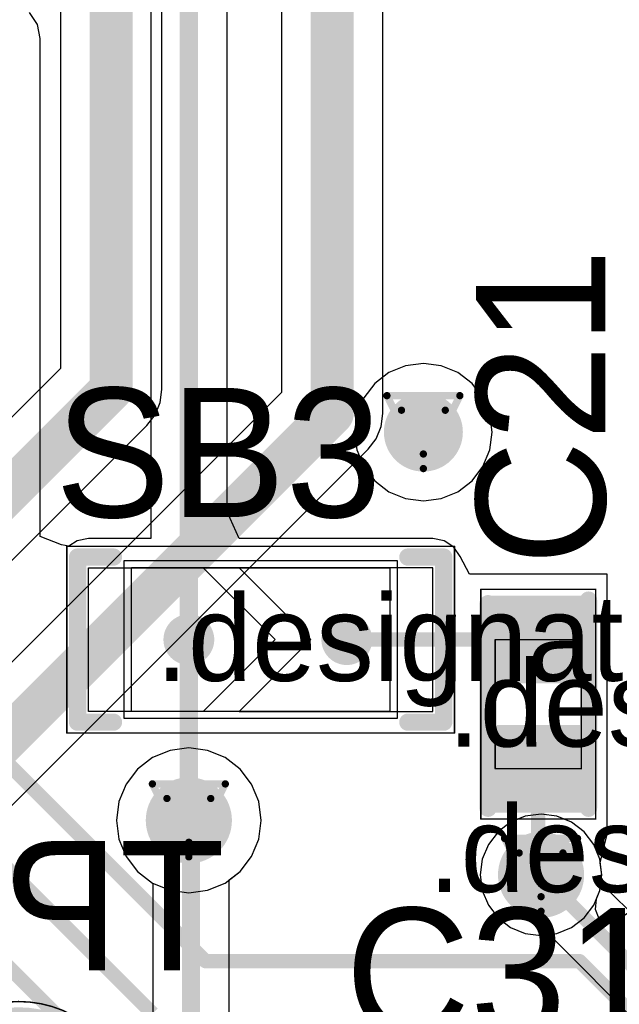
# Model space of a CAD drawing. Header units: millimetres. Extents: x 138 to 555, y 26 to 334.
# Tile 420 of 656: x 237.15 to 241.33, y 280.93 to 287.79. Entities that reach past the tile are written whole.
import ezdxf

# ---------------------------------------------------------------- set-up
doc = ezdxf.new("R2010")
doc.units = ezdxf.units.MM
for name, color, linetype in [('BottomLayer', 5, 'Continuous'), ('BottomOverlay', 54, 'Continuous'), ('BottomPaste', 16, 'Continuous'), ('BottomSolder', 6, 'Continuous'), ('DrillDrawing', 1, 'Continuous'), ('Mechanical20', 56, 'Continuous'), ('Mechanical21', 56, 'Continuous'), ('Mechanical27', 56, 'Continuous'), ('Mechanical30', 56, 'Continuous'), ('MidLayer1', 16, 'Continuous'), ('MidLayer2', 76, 'Continuous'), ('MidLayer3', 90, 'Continuous'), ('MidLayer4', 156, 'Continuous'), ('MultiLayer', 9, 'Continuous'), ('TopLayer', 1, 'Continuous'), ('TopOverlay', 2, 'Continuous'), ('TopPaste', 8, 'Continuous'), ('TopSolder', 216, 'Continuous'), ('ViaHoleLayer', 16, 'Continuous')]:
    doc.layers.add(name, color=color, linetype=linetype)

# ---------------------------------------------------------------- blocks, each defined once
blk = doc.blocks.new('TP_SMD_1MM_B_547')
at = {"layer": 'BottomLayer', "const_width": 0.499999}
blk.add_lwpolyline([(-0.2499995, 0, 1), (0.2499995, 0, 1)], format="xyb", close=True, dxfattribs=at)
at = {"layer": 'BottomOverlay'}
for points, const_width in [([(0.7000011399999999, 0, 1), (-0.7000011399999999, 0, 1)], 0.11999976), ([(-0.73000108, 0, 1), (-0.6700012, 0, 1)], 0.05999988), ([(0.6700012, 0, 1), (0.73000108, 0, 1)], 0.05999988)]:
    blk.add_lwpolyline(points, format="xyb", close=True, dxfattribs=dict(at, const_width=const_width))
at = {"layer": 'BottomPaste', "const_width": 0.499999}
blk.add_lwpolyline([(-0.2499995, 0, 1), (0.2499995, 0, 1)], format="xyb", close=True, dxfattribs=at)
at = {"layer": 'BottomSolder', "const_width": 0.5499989}
blk.add_lwpolyline([(-0.27500072, 0, 1), (0.27500072, 0, 1)], format="xyb", close=True, dxfattribs=at)
at = {"layer": 'Mechanical21'}
for points, const_width in [([(0.80000094, 0, 1), (-0.80000094, 0, 1)], 0.00999998), ([(-0.8025002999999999, 0, 1), (-0.7975015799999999, 0, 1)], 0.00499872), ([(0.7975015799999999, 0, 1), (0.8025002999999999, 0, 1)], 0.00499872)]:
    blk.add_lwpolyline(points, format="xyb", close=True, dxfattribs=dict(at, const_width=const_width))
at = {"layer": 'Mechanical30'}
for points, const_width in [([(0.499999, 0, 1), (-0.499999, 0, 1)], 0.00999998), ([(-0.5024983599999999, 0, 1), (-0.49749964, 0, 1)], 0.00499872), ([(0.49749964, 0, 1), (0.5024983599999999, 0, 1)], 0.00499872)]:
    blk.add_lwpolyline(points, format="xyb", close=True, dxfattribs=dict(at, const_width=const_width))
blk = doc.blocks.new('SOLDER_BRIDGE_R0603_0R_638')
at = {"layer": 'Mechanical20', "const_width": 0.00999998}
for points in [[(-1.34999984, 0.6500012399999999), (-0.1999996, 0.6500012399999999)], [(-1.34999984, -0.6500012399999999), (-1.34999984, 0.6500012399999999)], [(-0.1999996, 0.6500012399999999), (1.34999984, 0.6500012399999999)], [(1.34999984, -0.6500012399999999), (1.34999984, 0.6500012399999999)], [(-1.34999984, -0.6500012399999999), (1.34999984, -0.6500012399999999)]]:
    blk.add_lwpolyline(points, dxfattribs=at)
at = {"layer": 'Mechanical20', "const_width": 0.00499872}
for points in [[(-1.3524992, 0.6500012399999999, 1), (-1.34750048, 0.6500012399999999, 1)], [(-1.3524992, 0.6500012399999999, 1), (-1.34750048, 0.6500012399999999, 1)], [(-0.20249896, 0.6500012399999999, 1), (-0.19750024, 0.6500012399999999, 1)], [(-0.20249896, 0.6500012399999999, 1), (-0.19750024, 0.6500012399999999, 1)], [(1.34750048, 0.6500012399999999, 1), (1.3524992, 0.6500012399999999, 1)], [(1.34750048, 0.6500012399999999, 1), (1.3524992, 0.6500012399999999, 1)], [(-1.3524992, -0.6500012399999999, 1), (-1.34750048, -0.6500012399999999, 1)], [(-1.3524992, -0.6500012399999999, 1), (-1.34750048, -0.6500012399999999, 1)], [(1.34750048, -0.6500012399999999, 1), (1.3524992, -0.6500012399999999, 1)], [(1.34750048, -0.6500012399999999, 1), (1.3524992, -0.6500012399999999, 1)]]:
    blk.add_lwpolyline(points, format="xyb", close=True, dxfattribs=at)
at = {"layer": 'Mechanical27', "const_width": 0.00999998}
for points in [[(-0.90000074, -0.499999), (-0.90000074, 0.499999)], [(-0.90000074, 0.499999), (0.90000074, 0.499999)], [(0.90000074, -0.499999), (0.90000074, 0.499999)], [(-0.90000074, -0.499999), (0.90000074, -0.499999)]]:
    blk.add_lwpolyline(points, dxfattribs=at)
at = {"layer": 'Mechanical27', "const_width": 0.00499872}
for points in [[(-0.9025000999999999, 0.499999, 1), (-0.8975013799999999, 0.499999, 1)], [(-0.9025000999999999, 0.499999, 1), (-0.8975013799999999, 0.499999, 1)], [(0.8975013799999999, 0.499999, 1), (0.9025000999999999, 0.499999, 1)], [(0.8975013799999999, 0.499999, 1), (0.9025000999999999, 0.499999, 1)], [(-0.9025000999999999, -0.499999, 1), (-0.8975013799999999, -0.499999, 1)], [(-0.9025000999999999, -0.499999, 1), (-0.8975013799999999, -0.499999, 1)], [(0.8975013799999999, -0.499999, 1), (0.9025000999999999, -0.499999, 1)], [(0.8975013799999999, -0.499999, 1), (0.9025000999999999, -0.499999, 1)]]:
    blk.add_lwpolyline(points, format="xyb", close=True, dxfattribs=at)
at = {"layer": 'TopLayer'}
for p, q in [((-1.20000014, -0.499999), (-1.20000014, 0.499999)), ((-1.20000014, 0.499999), (-0.3999992, 0.499999)), ((-0.3999992, 0.499999), (0.0999998, 0)), ((-0.1499997, 0.499999), (-0.1499997, 0.499999)), ((-0.1499997, 0.499999), (0.3499993, 0)), ((1.20000014, 0.499999), (-0.1499997, 0.499999)), ((1.20000014, -0.499999), (1.20000014, 0.499999)), ((0.0999998, 0), (-0.3999992, -0.499999)), ((0.3499993, 0), (-0.1499997, -0.499999)), ((-1.20000014, -0.499999), (-1.20000014, -0.499999)), ((-0.3999992, -0.499999), (-1.20000014, -0.499999)), ((-0.1499997, -0.499999), (1.20000014, -0.499999))]:
    blk.add_line(p, q, dxfattribs=at)
at = {"layer": 'TopLayer', "const_width": 0.127}
for points in [[(-0.563499, 0, 1), (-0.436499, 0, 1)], [(0.5364987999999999, 0, 1), (0.6634987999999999, 0, 1)]]:
    blk.add_lwpolyline(points, format="xyb", close=True, dxfattribs=at)
at = {"layer": 'TopOverlay', "const_width": 0.11999976}
for points in [[(-1.27500126, 0.57500012), (-1.02499922, 0.57500012)], [(-1.27500126, 0.17500092), (-1.27500126, 0.57500012)], [(1.02499922, 0.57500012), (1.27500126, 0.57500012)], [(1.27500126, -0.57500012), (1.27500126, 0.57500012)], [(-1.27500126, -0.57500012), (-1.27500126, 0.17500092)], [(-1.27500126, -0.57500012), (-1.02499922, -0.57500012)], [(1.02499922, -0.57500012), (1.27500126, -0.57500012)]]:
    blk.add_lwpolyline(points, dxfattribs=at)
at = {"layer": 'TopOverlay', "const_width": 0.05999988}
for points in [[(-1.3050012, 0.57500012, 1), (-1.24500132, 0.57500012, 1)], [(-1.3050012, 0.57500012, 1), (-1.24500132, 0.57500012, 1)], [(-1.05499916, 0.57500012, 1), (-0.9949992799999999, 0.57500012, 1)], [(0.9949992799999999, 0.57500012, 1), (1.05499916, 0.57500012, 1)], [(1.24500132, 0.57500012, 1), (1.3050012, 0.57500012, 1)], [(1.24500132, 0.57500012, 1), (1.3050012, 0.57500012, 1)], [(-1.3050012, 0.17500092, 1), (-1.24500132, 0.17500092, 1)], [(-1.3050012, 0.17500092, 1), (-1.24500132, 0.17500092, 1)], [(-1.3050012, -0.57500012, 1), (-1.24500132, -0.57500012, 1)], [(-1.3050012, -0.57500012, 1), (-1.24500132, -0.57500012, 1)], [(-1.05499916, -0.57500012, 1), (-0.9949992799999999, -0.57500012, 1)], [(0.9949992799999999, -0.57500012, 1), (1.05499916, -0.57500012, 1)], [(1.24500132, -0.57500012, 1), (1.3050012, -0.57500012, 1)], [(1.24500132, -0.57500012, 1), (1.3050012, -0.57500012, 1)]]:
    blk.add_lwpolyline(points, format="xyb", close=True, dxfattribs=at)
at = {"layer": 'TopPaste', "const_width": 0.127}
for points in [[(-0.563499, 0, 1), (-0.436499, 0, 1)], [(0.5364987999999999, 0, 1), (0.6634987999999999, 0, 1)]]:
    blk.add_lwpolyline(points, format="xyb", close=True, dxfattribs=at)
at = {"layer": 'TopSolder'}
for p, q in [((-0.95000064, 0.5499989), (-0.95000064, 0.5499989)), ((-0.95000064, 0.5499989), (0.95000064, 0.5499989)), ((-0.95000064, -0.5499989), (-0.95000064, 0.5499989)), ((0.95000064, 0.5499989), (0.95000064, -0.5499989)), ((0.95000064, -0.5499989), (-0.95000064, -0.5499989))]:
    blk.add_line(p, q, dxfattribs=at)
at = {"layer": 'TopSolder', "const_width": 0.1769999}
for points in [[(-0.5884976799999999, 0, 1), (-0.41150032, 0, 1)], [(0.51150012, 0, 1), (0.68849748, 0, 1)]]:
    blk.add_lwpolyline(points, format="xyb", close=True, dxfattribs=at)
blk = doc.blocks.new('C0402_913')
at = {"layer": 'Mechanical20', "const_width": 0.00999998}
for points in [[(-0.80000094, 0.3999992), (0.80000094, 0.3999992)], [(-0.80000094, 0.3999992), (-0.80000094, -0.3999992)], [(0.80000094, 0.3999992), (0.80000094, -0.3999992)], [(-0.80000094, -0.3999992), (0.80000094, -0.3999992)]]:
    blk.add_lwpolyline(points, dxfattribs=at)
at = {"layer": 'Mechanical20', "const_width": 0.00499872}
for points in [[(-0.8025002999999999, 0.3999992, 1), (-0.7975015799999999, 0.3999992, 1)], [(-0.8025002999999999, 0.3999992, 1), (-0.7975015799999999, 0.3999992, 1)], [(0.7975015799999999, 0.3999992, 1), (0.8025002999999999, 0.3999992, 1)], [(0.7975015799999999, 0.3999992, 1), (0.8025002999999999, 0.3999992, 1)], [(-0.8025002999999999, -0.3999992, 1), (-0.7975015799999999, -0.3999992, 1)], [(-0.8025002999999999, -0.3999992, 1), (-0.7975015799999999, -0.3999992, 1)], [(0.7975015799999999, -0.3999992, 1), (0.8025002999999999, -0.3999992, 1)], [(0.7975015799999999, -0.3999992, 1), (0.8025002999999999, -0.3999992, 1)]]:
    blk.add_lwpolyline(points, format="xyb", close=True, dxfattribs=at)
at = {"layer": 'Mechanical27', "const_width": 0.00999998}
for points in [[(-0.4499991, 0.2999994), (0.4499991, 0.2999994)], [(-0.4499991, 0.2999994), (-0.4499991, -0.2999994)], [(0.4499991, 0.2999994), (0.4499991, -0.2999994)], [(-0.4499991, -0.2999994), (0.4499991, -0.2999994)]]:
    blk.add_lwpolyline(points, dxfattribs=at)
at = {"layer": 'Mechanical27', "const_width": 0.00499872}
for points in [[(-0.45249846, 0.2999994, 1), (-0.44749974, 0.2999994, 1)], [(-0.45249846, 0.2999994, 1), (-0.44749974, 0.2999994, 1)], [(0.44749974, 0.2999994, 1), (0.45249846, 0.2999994, 1)], [(0.44749974, 0.2999994, 1), (0.45249846, 0.2999994, 1)], [(-0.45249846, -0.2999994, 1), (-0.44749974, -0.2999994, 1)], [(-0.45249846, -0.2999994, 1), (-0.44749974, -0.2999994, 1)], [(0.44749974, -0.2999994, 1), (0.45249846, -0.2999994, 1)], [(0.44749974, -0.2999994, 1), (0.45249846, -0.2999994, 1)]]:
    blk.add_lwpolyline(points, format="xyb", close=True, dxfattribs=at)
at = {"layer": 'TopLayer'}
for points in [[(-0.19500088, -0.27999944), (-0.19500088, 0.27999944), (-0.7049973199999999, -0.27999944), (-0.7049973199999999, 0.27999944)], [(0.7049973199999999, -0.27999944), (0.7049973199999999, 0.27999944), (0.19500088, -0.27999944), (0.19500088, 0.27999944)]]:
    blk.add_solid(points, dxfattribs=at)
at = {"layer": 'TopOverlay', "const_width": 0.11999976}
for points in [[(-0.72499982, 0.3499993), (0.7000011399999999, 0.3499993)], [(-0.72499982, -0.3499993), (0.72499982, -0.3499993)]]:
    blk.add_lwpolyline(points, dxfattribs=at)
at = {"layer": 'TopOverlay', "const_width": 0.05999988}
for points in [[(-0.7549997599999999, 0.3499993, 1), (-0.69499988, 0.3499993, 1)], [(0.6700012, 0.3499993, 1), (0.73000108, 0.3499993, 1)], [(-0.7549997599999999, -0.3499993, 1), (-0.69499988, -0.3499993, 1)], [(0.69499988, -0.3499993, 1), (0.7549997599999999, -0.3499993, 1)]]:
    blk.add_lwpolyline(points, format="xyb", close=True, dxfattribs=at)
at = {"layer": 'TopPaste'}
for points in [[(-0.19500088, -0.27999944), (-0.19500088, 0.27999944), (-0.7049973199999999, -0.27999944), (-0.7049973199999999, 0.27999944)], [(0.7049973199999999, -0.27999944), (0.7049973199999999, 0.27999944), (0.19500088, -0.27999944), (0.19500088, 0.27999944)]]:
    blk.add_solid(points, dxfattribs=at)
at = {"layer": 'TopSolder'}
for points in [[(-0.14500098, -0.32999934), (-0.14500098, 0.32999934), (-0.7549972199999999, -0.32999934), (-0.7549972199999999, 0.32999934)], [(0.7549972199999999, -0.32999934), (0.7549972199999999, 0.32999934), (0.14500098, -0.32999934), (0.14500098, 0.32999934)]]:
    blk.add_solid(points, dxfattribs=at)

msp = doc.modelspace()

# ---------------------------------------------------------------- linework, layer by layer
at = {"layer": 'BottomLayer'}
for p, q in [((238.97412708, 303.67522704), (238.97412708, 285.1942226)), ((239.6801658, 285.04801766), (239.6801658, 303.67522704)), ((238.14050162, 285.21444354), (238.14050162, 291.8939679)), ((237.4344629, 291.74776296), (237.4344629, 285.36064848)), ((237.4344629, 285.36064848), (232.9598719, 280.88606002)), ((238.97412708, 285.1942226), (234.36518786, 280.58528592)), ((238.12847472, 285.12305434), (238.14050416, 285.21442322)), ((238.14050416, 285.21442322), (238.14050162, 285.21444354)), ((238.09320682, 285.03791354), (238.12847472, 285.12305434)), ((238.03710584, 284.96479964), (238.09320682, 285.03791354)), ((239.6681389, 284.95662846), (239.68016834, 285.04799734)), ((239.68016834, 285.04799734), (239.6801658, 285.04801766)), ((233.60707914, 280.53477294), (238.03709568, 284.96479202)), ((238.03709568, 284.96479202), (238.03710584, 284.96479964)), ((239.632871, 284.87148766), (239.6681389, 284.95662846)), ((239.57677002, 284.79837376), (239.632871, 284.87148766)), ((234.99832858, 280.21993232), (239.57675986, 284.79836614)), ((239.57675986, 284.79836614), (239.57677002, 284.79837376)), ((238.32869784, 282.71774292), (238.19817232, 282.70055982)), ((238.45922336, 282.70055982), (238.32869784, 282.71774292)), ((238.07654188, 282.65017638), (237.97209454, 282.57003176)), ((238.19817232, 282.70055982), (238.07654188, 282.65017638)), ((238.5808538, 282.65017638), (238.45922336, 282.70055982)), ((238.68530114, 282.57003176), (238.5808538, 282.65017638)), ((237.97209454, 282.57003176), (237.89194992, 282.46558696)), ((238.76544576, 282.46558696), (238.68530114, 282.57003176)), ((237.89194992, 282.46558696), (237.84156648, 282.34395398)), ((238.8158292, 282.34395398), (238.76544576, 282.46558696)), ((237.84156648, 282.34395398), (237.82438338, 282.21342846)), ((238.8330123, 282.21342846), (238.8158292, 282.34395398)), ((240.67182752, 282.24329632), (240.56965856, 282.20097738)), ((240.78146916, 282.25773114), (240.67182752, 282.24329632)), ((240.8911108, 282.24329632), (240.78146916, 282.25773114)), ((240.99327976, 282.20097738), (240.8911108, 282.24329632)), ((237.82438338, 282.21342846), (237.84156648, 282.08290294)), ((238.8158292, 282.08290294), (238.8330123, 282.21342846)), ((240.56965856, 282.20097738), (240.48192188, 282.13365468)), ((241.08101644, 282.13365468), (240.99327976, 282.20097738)), ((240.48192188, 282.13365468), (240.41459918, 282.045918)), ((241.14833914, 282.045918), (241.08101644, 282.13365468)), ((237.84156648, 282.08290294), (237.89194992, 281.96126996)), ((238.76544576, 281.96126996), (238.8158292, 282.08290294)), ((240.41459918, 282.045918), (240.37228024, 281.94374904)), ((241.19065808, 281.94374904), (241.14833914, 282.045918)), ((237.89194992, 281.96126996), (237.97209454, 281.85682516)), ((238.68530114, 281.85682516), (238.76544576, 281.96126996)), ((240.37228024, 281.94374904), (240.35784542, 281.8341074)), ((241.2050929, 281.8341074), (241.19065808, 281.94374904)), ((237.97209454, 281.85682516), (238.07654188, 281.77668054)), ((238.60942372, 281.79860328), (238.68530114, 281.85682516)), ((240.35784542, 281.8341074), (240.37228024, 281.72446576)), ((241.19774722, 281.77830614), (241.2050929, 281.8341074)), ((238.07654188, 281.77668054), (238.07787792, 281.77612682)), ((238.07787792, 281.77612682), (238.07787792, 280.40150422)), ((238.60942372, 280.23106514), (238.60942372, 281.79860328)), ((243.14357772, 279.83247818), (241.19774722, 281.77830614)), ((240.37228024, 281.72446576), (240.41459918, 281.6222968)), ((240.41459918, 281.6222968), (240.48192188, 281.53456012)), ((240.48192188, 281.53456012), (240.56965856, 281.46723742)), ((240.56965856, 281.46723742), (240.67182752, 281.42491848)), ((240.67182752, 281.42491848), (240.78146916, 281.41048366)), ((240.78146916, 281.41048366), (240.83727042, 281.41782934)), ((240.83727042, 281.41782934), (242.69274804, 279.56234918))]:
    msp.add_line(p, q, dxfattribs=at)
for points, const_width in [([(239.32714644, 285.04799734), (239.32714644, 304.03458116)], 0.2999994), ([(237.78748226, 285.21442322), (237.78748226, 291.89398822)], 0.2999994), ([(233.20949548, 280.63643644), (237.78748226, 285.21442322)], 0.2999994), ([(234.61481144, 280.33566234), (239.32714644, 285.04799734)], 0.2999994), ([(238.32869784, 282.21342846), (238.34365082, 282.19847548)], 0.127), ([(238.34365082, 279.80476424), (238.34365082, 282.19847548)], 0.127), ([(240.78146916, 281.8341074), (243.037995, 279.57758156)], 0.0999998)]:
    msp.add_lwpolyline(points, dxfattribs=dict(at, const_width=const_width))
for points, const_width in [([(237.71248368, 285.21442322, 1), (237.86248084, 285.21442322, 1)], 0.1499997), ([(237.71248368, 285.21442322, 1), (237.86248084, 285.21442322, 1)], 0.1499997), ([(239.25214786, 285.04799734, 1), (239.40214502, 285.04799734, 1)], 0.1499997), ([(239.25214786, 285.04799734, 1), (239.40214502, 285.04799734, 1)], 0.1499997), ([(239.82441748, 284.91777916, 1), (240.0994182, 284.91777916, 1)], 0.27499818), ([(238.17869814, 282.21342846, 1), (238.47869754, 282.21342846, 1)], 0.2999994), ([(238.29694784, 282.21342846, 1), (238.36044784, 282.21342846, 1)], 0.0635), ([(238.31190082, 282.19847548, 1), (238.37540082, 282.19847548, 1)], 0.0635), ([(238.31190082, 282.19847548, 1), (238.37540082, 282.19847548, 1)], 0.0635), ([(240.63146946, 281.8341074, 1), (240.93146886, 281.8341074, 1)], 0.2999994), ([(240.75647048, 281.8341074, 1), (240.80646784, 281.8341074, 1)], 0.0499999)]:
    msp.add_lwpolyline(points, format="xyb", close=True, dxfattribs=dict(at, const_width=const_width))
at = {"layer": 'DrillDrawing', "const_width": 0.0508}
for points in [[(239.70791784, 285.17177916), (240.21591784, 285.17177916)], [(239.70791784, 285.17177916), (239.96191784, 284.66377916)], [(239.96191784, 284.66377916), (240.21591784, 285.17177916)], [(239.80951784, 285.07017916), (240.11431784, 285.07017916)], [(239.80951784, 285.07017916), (239.96191784, 284.76537916)], [(239.96191784, 284.76537916), (240.11431784, 285.07017916)], [(238.07469784, 282.46742846), (238.58269784, 282.46742846)], [(238.07469784, 282.46742846), (238.32869784, 281.95942846)], [(238.32869784, 281.95942846), (238.58269784, 282.46742846)], [(238.17629784, 282.36582846), (238.48109784, 282.36582846)], [(238.17629784, 282.36582846), (238.32869784, 282.06102846)], [(238.32869784, 282.06102846), (238.48109784, 282.36582846)], [(240.52746916, 282.0881074), (241.03546916, 282.0881074)], [(240.52746916, 282.0881074), (240.78146916, 281.5801074)], [(240.78146916, 281.5801074), (241.03546916, 282.0881074)], [(240.62906916, 281.9865074), (240.93386916, 281.9865074)], [(240.62906916, 281.9865074), (240.78146916, 281.6817074)], [(240.78146916, 281.6817074), (240.93386916, 281.9865074)]]:
    msp.add_lwpolyline(points, dxfattribs=at)
at = {"layer": 'DrillDrawing', "const_width": 0.0254}
for points in [[(239.69521784, 285.17177916, 1), (239.72061784, 285.17177916, 1)], [(239.69521784, 285.17177916, 1), (239.72061784, 285.17177916, 1)], [(240.20321784, 285.17177916, 1), (240.22861784, 285.17177916, 1)], [(240.20321784, 285.17177916, 1), (240.22861784, 285.17177916, 1)], [(239.79681784, 285.07017916, 1), (239.82221784, 285.07017916, 1)], [(239.79681784, 285.07017916, 1), (239.82221784, 285.07017916, 1)], [(240.10161784, 285.07017916, 1), (240.12701784, 285.07017916, 1)], [(240.10161784, 285.07017916, 1), (240.12701784, 285.07017916, 1)], [(239.94921784, 284.76537916, 1), (239.97461784, 284.76537916, 1)], [(239.94921784, 284.76537916, 1), (239.97461784, 284.76537916, 1)], [(239.94921784, 284.66377916, 1), (239.97461784, 284.66377916, 1)], [(239.94921784, 284.66377916, 1), (239.97461784, 284.66377916, 1)], [(238.06199784, 282.46742846, 1), (238.08739784, 282.46742846, 1)], [(238.06199784, 282.46742846, 1), (238.08739784, 282.46742846, 1)], [(238.56999784, 282.46742846, 1), (238.59539784, 282.46742846, 1)], [(238.56999784, 282.46742846, 1), (238.59539784, 282.46742846, 1)], [(238.16359784, 282.36582846, 1), (238.18899784, 282.36582846, 1)], [(238.16359784, 282.36582846, 1), (238.18899784, 282.36582846, 1)], [(238.46839784, 282.36582846, 1), (238.49379784, 282.36582846, 1)], [(238.46839784, 282.36582846, 1), (238.49379784, 282.36582846, 1)], [(240.51476916, 282.0881074, 1), (240.54016916, 282.0881074, 1)], [(240.51476916, 282.0881074, 1), (240.54016916, 282.0881074, 1)], [(241.02276916, 282.0881074, 1), (241.04816916, 282.0881074, 1)], [(241.02276916, 282.0881074, 1), (241.04816916, 282.0881074, 1)], [(238.31599784, 282.06102846, 1), (238.34139784, 282.06102846, 1)], [(238.31599784, 282.06102846, 1), (238.34139784, 282.06102846, 1)], [(238.31599784, 281.95942846, 1), (238.34139784, 281.95942846, 1)], [(238.31599784, 281.95942846, 1), (238.34139784, 281.95942846, 1)], [(240.61636916, 281.9865074, 1), (240.64176916, 281.9865074, 1)], [(240.61636916, 281.9865074, 1), (240.64176916, 281.9865074, 1)], [(240.92116916, 281.9865074, 1), (240.94656916, 281.9865074, 1)], [(240.92116916, 281.9865074, 1), (240.94656916, 281.9865074, 1)], [(240.76876916, 281.6817074, 1), (240.79416916, 281.6817074, 1)], [(240.76876916, 281.6817074, 1), (240.79416916, 281.6817074, 1)], [(240.76876916, 281.5801074, 1), (240.79416916, 281.5801074, 1)], [(240.76876916, 281.5801074, 1), (240.79416916, 281.5801074, 1)]]:
    msp.add_lwpolyline(points, format="xyb", close=True, dxfattribs=at)
at = {"layer": 'MidLayer1'}
for p, q in [((239.83791758, 285.38055192), (239.72237044, 285.3326907)), ((239.96191784, 285.3968765), (239.83791758, 285.38055192)), ((240.0859181, 285.38055192), (239.96191784, 285.3968765)), ((240.20146524, 285.3326907), (240.0859181, 285.38055192)), ((239.72237044, 285.3326907), (239.62314534, 285.25655166)), ((240.30069034, 285.25655166), (240.20146524, 285.3326907)), ((239.62314534, 285.25655166), (239.5470063, 285.15732656)), ((240.37682938, 285.15732656), (240.30069034, 285.25655166)), ((239.5470063, 285.15732656), (239.49914508, 285.04177942)), ((240.4246906, 285.04177942), (240.37682938, 285.15732656)), ((239.49914508, 285.04177942), (239.4828205, 284.91777916)), ((240.44101518, 284.91777916), (240.4246906, 285.04177942)), ((239.4828205, 284.91777916), (239.49914508, 284.7937789)), ((240.4246906, 284.7937789), (240.44101518, 284.91777916)), ((239.49914508, 284.7937789), (239.5470063, 284.67823176)), ((240.37682938, 284.67823176), (240.4246906, 284.7937789)), ((239.5470063, 284.67823176), (239.62314534, 284.57900666)), ((240.30069034, 284.57900666), (240.37682938, 284.67823176)), ((239.62314534, 284.57900666), (239.72237044, 284.50286762)), ((240.20146524, 284.50286762), (240.30069034, 284.57900666)), ((239.72237044, 284.50286762), (239.83791758, 284.4550064)), ((240.0859181, 284.4550064), (240.20146524, 284.50286762)), ((239.83791758, 284.4550064), (239.96191784, 284.43868182)), ((239.96191784, 284.43868182), (240.0859181, 284.4550064)), ((238.32869784, 282.71774292), (238.19817232, 282.70055982)), ((238.45922336, 282.70055982), (238.32869784, 282.71774292)), ((238.07654188, 282.65017638), (237.97209454, 282.57003176)), ((238.19817232, 282.70055982), (238.07654188, 282.65017638)), ((238.5808538, 282.65017638), (238.45922336, 282.70055982)), ((238.68530114, 282.57003176), (238.5808538, 282.65017638)), ((237.97209454, 282.57003176), (237.89194992, 282.46558696)), ((238.76544576, 282.46558696), (238.68530114, 282.57003176)), ((237.89194992, 282.46558696), (237.84156648, 282.34395398)), ((238.8158292, 282.34395398), (238.76544576, 282.46558696)), ((237.84156648, 282.34395398), (237.82438338, 282.21342846)), ((238.8330123, 282.21342846), (238.8158292, 282.34395398)), ((240.67182752, 282.24329632), (240.56965856, 282.20097738)), ((240.78146916, 282.25773114), (240.67182752, 282.24329632)), ((240.8911108, 282.24329632), (240.78146916, 282.25773114)), ((240.99327976, 282.20097738), (240.8911108, 282.24329632)), ((237.82438338, 282.21342846), (237.84156648, 282.08290294)), ((238.8158292, 282.08290294), (238.8330123, 282.21342846)), ((240.56965856, 282.20097738), (240.48192188, 282.13365468)), ((241.08101644, 282.13365468), (240.99327976, 282.20097738)), ((240.48192188, 282.13365468), (240.41459918, 282.045918)), ((241.14833914, 282.045918), (241.08101644, 282.13365468)), ((237.84156648, 282.08290294), (237.89194992, 281.96126996)), ((238.76544576, 281.96126996), (238.8158292, 282.08290294)), ((240.41459918, 282.045918), (240.37228024, 281.94374904)), ((241.19065808, 281.94374904), (241.14833914, 282.045918)), ((237.89194992, 281.96126996), (237.97209454, 281.85682516)), ((238.68530114, 281.85682516), (238.76544576, 281.96126996)), ((240.37228024, 281.94374904), (240.35784542, 281.8341074)), ((241.2050929, 281.8341074), (241.19065808, 281.94374904)), ((237.97209454, 281.85682516), (238.07654188, 281.77668054)), ((238.5808538, 281.77668054), (238.68530114, 281.85682516)), ((240.35784542, 281.8341074), (240.37228024, 281.72446576)), ((241.19065808, 281.72446576), (241.2050929, 281.8341074)), ((238.07654188, 281.77668054), (238.19817232, 281.7262971)), ((238.45922336, 281.7262971), (238.5808538, 281.77668054)), ((238.19817232, 281.7262971), (238.32869784, 281.709114)), ((238.32869784, 281.709114), (238.45922336, 281.7262971)), ((240.37228024, 281.72446576), (240.41459918, 281.6222968)), ((241.14833914, 281.6222968), (241.19065808, 281.72446576)), ((240.41459918, 281.6222968), (240.48192188, 281.53456012)), ((241.08101644, 281.53456012), (241.14833914, 281.6222968)), ((240.48192188, 281.53456012), (240.56965856, 281.46723742)), ((240.99327976, 281.46723742), (241.08101644, 281.53456012)), ((240.56965856, 281.46723742), (240.67182752, 281.42491848)), ((240.67182752, 281.42491848), (240.78146916, 281.41048366)), ((240.78146916, 281.41048366), (240.8911108, 281.42491848)), ((240.8911108, 281.42491848), (240.99327976, 281.46723742))]:
    msp.add_line(p, q, dxfattribs=at)
for points, const_width in [([(239.82441748, 284.91777916, 1), (240.0994182, 284.91777916, 1)], 0.27499818), ([(238.17869814, 282.21342846, 1), (238.47869754, 282.21342846, 1)], 0.2999994), ([(240.63146946, 281.8341074, 1), (240.93146886, 281.8341074, 1)], 0.2999994)]:
    msp.add_lwpolyline(points, format="xyb", close=True, dxfattribs=dict(at, const_width=const_width))
at = {"layer": 'MidLayer2'}
for p, q in [((238.32869784, 282.71774292), (238.19817232, 282.70055982)), ((238.45922336, 282.70055982), (238.32869784, 282.71774292)), ((238.07654188, 282.65017638), (237.97209454, 282.57003176)), ((238.19817232, 282.70055982), (238.07654188, 282.65017638)), ((238.5808538, 282.65017638), (238.45922336, 282.70055982)), ((238.68530114, 282.57003176), (238.5808538, 282.65017638)), ((237.97209454, 282.57003176), (237.89194992, 282.46558696)), ((238.76544576, 282.46558696), (238.68530114, 282.57003176)), ((237.89194992, 282.46558696), (237.84156648, 282.34395398)), ((238.8158292, 282.34395398), (238.76544576, 282.46558696)), ((237.84156648, 282.34395398), (237.82438338, 282.21342846)), ((238.8330123, 282.21342846), (238.8158292, 282.34395398)), ((240.67182752, 282.24329632), (240.56965856, 282.20097738)), ((240.78146916, 282.25773114), (240.67182752, 282.24329632)), ((240.8911108, 282.24329632), (240.78146916, 282.25773114)), ((240.99327976, 282.20097738), (240.8911108, 282.24329632)), ((237.82438338, 282.21342846), (237.84156648, 282.08290294)), ((238.8158292, 282.08290294), (238.8330123, 282.21342846)), ((240.56965856, 282.20097738), (240.48192188, 282.13365468)), ((241.08101644, 282.13365468), (240.99327976, 282.20097738)), ((240.48192188, 282.13365468), (240.41459918, 282.045918)), ((241.14833914, 282.045918), (241.08101644, 282.13365468)), ((237.84156648, 282.08290294), (237.89194992, 281.96126996)), ((238.76544576, 281.96126996), (238.8158292, 282.08290294)), ((240.41459918, 282.045918), (240.37228024, 281.94374904)), ((241.19065808, 281.94374904), (241.14833914, 282.045918)), ((237.89194992, 281.96126996), (237.97209454, 281.85682516)), ((238.68530114, 281.85682516), (238.76544576, 281.96126996)), ((240.37228024, 281.94374904), (240.35784542, 281.8341074)), ((241.2050929, 281.8341074), (241.19065808, 281.94374904)), ((237.97209454, 281.85682516), (238.07654188, 281.77668054)), ((238.5808538, 281.77668054), (238.68530114, 281.85682516)), ((240.35784542, 281.8341074), (240.37228024, 281.72446576)), ((241.19065808, 281.72446576), (241.2050929, 281.8341074)), ((238.07654188, 281.77668054), (238.19817232, 281.7262971)), ((238.45922336, 281.7262971), (238.5808538, 281.77668054)), ((238.19817232, 281.7262971), (238.32869784, 281.709114)), ((238.32869784, 281.709114), (238.45922336, 281.7262971)), ((240.37228024, 281.72446576), (240.41459918, 281.6222968)), ((241.14833914, 281.6222968), (241.19065808, 281.72446576)), ((240.41459918, 281.6222968), (240.48192188, 281.53456012)), ((241.08101644, 281.53456012), (241.14833914, 281.6222968)), ((240.48192188, 281.53456012), (240.56965856, 281.46723742)), ((240.99327976, 281.46723742), (241.08101644, 281.53456012)), ((240.56965856, 281.46723742), (240.67182752, 281.42491848)), ((240.67182752, 281.42491848), (240.78146916, 281.41048366)), ((240.78146916, 281.41048366), (240.8911108, 281.42491848)), ((240.8911108, 281.42491848), (240.99327976, 281.46723742))]:
    msp.add_line(p, q, dxfattribs=at)
for points, const_width in [([(239.82441748, 284.91777916, 1), (240.0994182, 284.91777916, 1)], 0.27499818), ([(238.17869814, 282.21342846, 1), (238.47869754, 282.21342846, 1)], 0.2999994), ([(240.63146946, 281.8341074, 1), (240.93146886, 281.8341074, 1)], 0.2999994)]:
    msp.add_lwpolyline(points, format="xyb", close=True, dxfattribs=dict(at, const_width=const_width))
at = {"layer": 'MidLayer3'}
for p, q in [((238.32869784, 282.71774292), (238.19817232, 282.70055982)), ((238.45922336, 282.70055982), (238.32869784, 282.71774292)), ((238.07654188, 282.65017638), (237.97209454, 282.57003176)), ((238.19817232, 282.70055982), (238.07654188, 282.65017638)), ((238.5808538, 282.65017638), (238.45922336, 282.70055982)), ((238.68530114, 282.57003176), (238.5808538, 282.65017638)), ((237.97209454, 282.57003176), (237.89194992, 282.46558696)), ((238.76544576, 282.46558696), (238.68530114, 282.57003176)), ((237.89194992, 282.46558696), (237.84156648, 282.34395398)), ((238.8158292, 282.34395398), (238.76544576, 282.46558696)), ((237.84156648, 282.34395398), (237.82438338, 282.21342846)), ((238.8330123, 282.21342846), (238.8158292, 282.34395398)), ((240.67182752, 282.24329632), (240.56965856, 282.20097738)), ((240.78146916, 282.25773114), (240.67182752, 282.24329632)), ((240.8911108, 282.24329632), (240.78146916, 282.25773114)), ((240.99327976, 282.20097738), (240.8911108, 282.24329632)), ((237.82438338, 282.21342846), (237.84156648, 282.08290294)), ((238.8158292, 282.08290294), (238.8330123, 282.21342846)), ((240.56965856, 282.20097738), (240.48192188, 282.13365468)), ((241.08101644, 282.13365468), (240.99327976, 282.20097738)), ((240.48192188, 282.13365468), (240.41459918, 282.045918)), ((241.14833914, 282.045918), (241.08101644, 282.13365468)), ((237.84156648, 282.08290294), (237.89194992, 281.96126996)), ((238.76544576, 281.96126996), (238.8158292, 282.08290294)), ((240.41459918, 282.045918), (240.37228024, 281.94374904)), ((241.19065808, 281.94374904), (241.14833914, 282.045918)), ((237.89194992, 281.96126996), (237.97209454, 281.85682516)), ((238.68530114, 281.85682516), (238.76544576, 281.96126996)), ((240.37228024, 281.94374904), (240.35784542, 281.8341074)), ((241.2050929, 281.8341074), (241.19065808, 281.94374904)), ((237.97209454, 281.85682516), (238.07654188, 281.77668054)), ((238.5808538, 281.77668054), (238.68530114, 281.85682516)), ((240.35784542, 281.8341074), (240.37228024, 281.72446576)), ((241.19065808, 281.72446576), (241.2050929, 281.8341074)), ((238.07654188, 281.77668054), (238.19817232, 281.7262971)), ((238.45922336, 281.7262971), (238.5808538, 281.77668054)), ((238.19817232, 281.7262971), (238.32869784, 281.709114)), ((238.32869784, 281.709114), (238.45922336, 281.7262971)), ((240.37228024, 281.72446576), (240.41459918, 281.6222968)), ((241.14833914, 281.6222968), (241.19065808, 281.72446576)), ((240.41459918, 281.6222968), (240.48192188, 281.53456012)), ((241.08101644, 281.53456012), (241.14833914, 281.6222968)), ((240.48192188, 281.53456012), (240.56965856, 281.46723742)), ((240.99327976, 281.46723742), (241.08101644, 281.53456012)), ((240.56965856, 281.46723742), (240.67182752, 281.42491848)), ((240.67182752, 281.42491848), (240.78146916, 281.41048366)), ((240.78146916, 281.41048366), (240.8911108, 281.42491848)), ((240.8911108, 281.42491848), (240.99327976, 281.46723742))]:
    msp.add_line(p, q, dxfattribs=at)
for points, const_width in [([(239.82441748, 284.91777916, 1), (240.0994182, 284.91777916, 1)], 0.27499818), ([(238.17869814, 282.21342846, 1), (238.47869754, 282.21342846, 1)], 0.2999994), ([(240.63146946, 281.8341074, 1), (240.93146886, 281.8341074, 1)], 0.2999994)]:
    msp.add_lwpolyline(points, format="xyb", close=True, dxfattribs=dict(at, const_width=const_width))
at = {"layer": 'MidLayer4'}
for p, q in [((239.83791758, 285.38055192), (239.72237044, 285.3326907)), ((239.96191784, 285.3968765), (239.83791758, 285.38055192)), ((240.0859181, 285.38055192), (239.96191784, 285.3968765)), ((240.20146524, 285.3326907), (240.0859181, 285.38055192)), ((239.72237044, 285.3326907), (239.62314534, 285.25655166)), ((240.30069034, 285.25655166), (240.20146524, 285.3326907)), ((239.62314534, 285.25655166), (239.5470063, 285.15732656)), ((240.37682938, 285.15732656), (240.30069034, 285.25655166)), ((239.5470063, 285.15732656), (239.49914508, 285.04177942)), ((240.4246906, 285.04177942), (240.37682938, 285.15732656)), ((239.49914508, 285.04177942), (239.4828205, 284.91777916)), ((240.44101518, 284.91777916), (240.4246906, 285.04177942)), ((239.4828205, 284.91777916), (239.49914508, 284.7937789)), ((240.4246906, 284.7937789), (240.44101518, 284.91777916)), ((239.49914508, 284.7937789), (239.5470063, 284.67823176)), ((240.37682938, 284.67823176), (240.4246906, 284.7937789)), ((239.5470063, 284.67823176), (239.62314534, 284.57900666)), ((240.30069034, 284.57900666), (240.37682938, 284.67823176)), ((239.62314534, 284.57900666), (239.72237044, 284.50286762)), ((240.20146524, 284.50286762), (240.30069034, 284.57900666)), ((239.72237044, 284.50286762), (239.83791758, 284.4550064)), ((240.0859181, 284.4550064), (240.20146524, 284.50286762)), ((239.83791758, 284.4550064), (239.96191784, 284.43868182)), ((239.96191784, 284.43868182), (240.0859181, 284.4550064)), ((238.32869784, 282.71774292), (238.19817232, 282.70055982)), ((238.45922336, 282.70055982), (238.32869784, 282.71774292)), ((238.07654188, 282.65017638), (237.97209454, 282.57003176)), ((238.19817232, 282.70055982), (238.07654188, 282.65017638)), ((238.5808538, 282.65017638), (238.45922336, 282.70055982)), ((238.68530114, 282.57003176), (238.5808538, 282.65017638)), ((237.97209454, 282.57003176), (237.89194992, 282.46558696)), ((238.76544576, 282.46558696), (238.68530114, 282.57003176)), ((237.89194992, 282.46558696), (237.84156648, 282.34395398)), ((238.8158292, 282.34395398), (238.76544576, 282.46558696)), ((237.84156648, 282.34395398), (237.82438338, 282.21342846)), ((238.8330123, 282.21342846), (238.8158292, 282.34395398)), ((240.67182752, 282.24329632), (240.56965856, 282.20097738)), ((240.78146916, 282.25773114), (240.67182752, 282.24329632)), ((240.8911108, 282.24329632), (240.78146916, 282.25773114)), ((240.99327976, 282.20097738), (240.8911108, 282.24329632)), ((237.82438338, 282.21342846), (237.84156648, 282.08290294)), ((238.8158292, 282.08290294), (238.8330123, 282.21342846)), ((240.56965856, 282.20097738), (240.48192188, 282.13365468)), ((241.08101644, 282.13365468), (240.99327976, 282.20097738)), ((240.48192188, 282.13365468), (240.41459918, 282.045918)), ((241.14833914, 282.045918), (241.08101644, 282.13365468)), ((237.84156648, 282.08290294), (237.89194992, 281.96126996)), ((238.76544576, 281.96126996), (238.8158292, 282.08290294)), ((240.41459918, 282.045918), (240.37228024, 281.94374904)), ((241.19065808, 281.94374904), (241.14833914, 282.045918)), ((237.89194992, 281.96126996), (237.97209454, 281.85682516)), ((238.68530114, 281.85682516), (238.76544576, 281.96126996)), ((240.37228024, 281.94374904), (240.35784542, 281.8341074)), ((241.2050929, 281.8341074), (241.19065808, 281.94374904)), ((237.97209454, 281.85682516), (238.07654188, 281.77668054)), ((238.5808538, 281.77668054), (238.68530114, 281.85682516)), ((240.35784542, 281.8341074), (240.37228024, 281.72446576)), ((241.19065808, 281.72446576), (241.2050929, 281.8341074)), ((238.07654188, 281.77668054), (238.19817232, 281.7262971)), ((238.45922336, 281.7262971), (238.5808538, 281.77668054)), ((238.19817232, 281.7262971), (238.32869784, 281.709114)), ((238.32869784, 281.709114), (238.45922336, 281.7262971)), ((240.37228024, 281.72446576), (240.41459918, 281.6222968)), ((241.14833914, 281.6222968), (241.19065808, 281.72446576)), ((240.41459918, 281.6222968), (240.48192188, 281.53456012)), ((241.08101644, 281.53456012), (241.14833914, 281.6222968)), ((240.48192188, 281.53456012), (240.56965856, 281.46723742)), ((240.99327976, 281.46723742), (241.08101644, 281.53456012)), ((240.56965856, 281.46723742), (240.67182752, 281.42491848)), ((240.67182752, 281.42491848), (240.78146916, 281.41048366)), ((240.78146916, 281.41048366), (240.8911108, 281.42491848)), ((240.8911108, 281.42491848), (240.99327976, 281.46723742))]:
    msp.add_line(p, q, dxfattribs=at)
for points, const_width in [([(239.82441748, 284.91777916, 1), (240.0994182, 284.91777916, 1)], 0.27499818), ([(238.17869814, 282.21342846, 1), (238.47869754, 282.21342846, 1)], 0.2999994), ([(240.63146946, 281.8341074, 1), (240.93146886, 281.8341074, 1)], 0.2999994)]:
    msp.add_lwpolyline(points, format="xyb", close=True, dxfattribs=dict(at, const_width=const_width))
at = {"layer": 'MultiLayer'}
for points, const_width in [([(239.82441748, 284.91777916, 1), (240.0994182, 284.91777916, 1)], 0.27499818), ([(238.17869814, 282.21342846, 1), (238.47869754, 282.21342846, 1)], 0.2999994), ([(240.63146946, 281.8341074, 1), (240.93146886, 281.8341074, 1)], 0.2999994)]:
    msp.add_lwpolyline(points, format="xyb", close=True, dxfattribs=dict(at, const_width=const_width))
at = {"layer": 'TopLayer'}
for p, q in [((238.06292494, 288.2890348), (238.06292494, 284.17632776)), ((238.59447074, 284.3634902), (238.59447074, 288.17894866)), ((237.27391712, 287.75824084), (237.21866196, 287.84093308)), ((237.29332018, 287.66069468), (237.27391712, 287.75824084)), ((237.29332018, 284.19043746), (237.29332018, 287.66069468)), ((238.67872, 284.1763303), (238.59447074, 284.3634902)), ((237.44274838, 284.13273374), (237.29332018, 284.19043746)), ((237.5506806, 284.16080582), (237.49331978, 284.12247976)), ((237.62871702, 284.17632776), (237.5506806, 284.16080582)), ((238.06292494, 284.17632776), (237.62871702, 284.17632776)), ((238.67873016, 284.17632776), (238.67872, 284.1763303)), ((240.0287173, 284.17632776), (238.67873016, 284.17632776)), ((240.10675372, 284.16080582), (240.0287173, 284.17632776)), ((240.17291056, 284.1166022), (240.10675372, 284.16080582)), ((237.49331978, 284.12247976), (237.44274838, 284.13273374)), ((240.21711418, 284.0504479), (240.17291056, 284.1166022)), ((240.28219406, 283.92774304), (240.21711418, 284.0504479)), ((241.2421896, 283.92774304), (240.28219406, 283.92774304)), ((241.2421896, 283.0177474), (241.2421896, 283.92774304)), ((241.2421896, 282.11775174), (241.2421896, 283.0177474)), ((241.194082, 281.91774706), (241.24219214, 282.11775174)), ((241.24219214, 282.11775174), (241.2421896, 282.11775174)), ((241.2050929, 281.8341074), (241.194082, 281.91774706)), ((241.19065808, 281.72446576), (241.2050929, 281.8341074)), ((241.16721388, 281.6678644), (241.19065808, 281.72446576)), ((241.1598809, 281.59279216), (241.16721388, 281.6678644)), ((241.4654556, 281.61572328), (241.26545346, 281.48968848)), ((241.18518692, 281.52808312), (241.1598809, 281.59279216)), ((241.26545346, 281.48968848), (241.18518692, 281.52808312))]:
    msp.add_line(p, q, dxfattribs=at)
for points, const_width in [([(238.32869784, 283.47239978), (238.32869784, 288.2890348)], 0.127), ([(240.76183496, 283.47239978), (240.7621804, 283.47274522)], 0.2999994), ([(238.32869784, 282.21342846), (238.32869784, 283.47239978)], 0.127), ([(239.42872104, 283.47239978), (240.76183496, 283.47239978)], 0.0999998), ([(237.03842356, 282.63977508), (238.44586042, 281.23233822)], 0.0999998), ([(240.7621804, 281.85339616), (240.7621804, 282.57272162)], 0.0999998), ([(236.5248889, 282.41861474), (238.07654696, 280.86695668)], 0.0999998), ([(235.9495535, 282.3171392), (237.7331161, 280.5335766)], 0.0999998), ([(240.7621804, 281.85339616), (240.78146916, 281.8341074)], 0.0999998), ([(238.44586042, 281.23233822), (241.05012496, 281.23233822)], 0.0999998), ([(241.05012496, 281.23233822), (242.0999984, 280.18246478)], 0.0999998)]:
    msp.add_lwpolyline(points, dxfattribs=dict(at, const_width=const_width))
for points, const_width in [([(239.82441748, 284.91777916, 1), (240.0994182, 284.91777916, 1)], 0.27499818), ([(240.68683638, 283.47239978, 1), (240.83683354, 283.47239978, 1)], 0.1499997), ([(240.68718182, 283.47274522, 1), (240.83717898, 283.47274522, 1)], 0.1499997), ([(238.29694784, 283.47239978, 1), (238.36044784, 283.47239978, 1)], 0.0635), ([(238.29694784, 283.47239978, 1), (238.36044784, 283.47239978, 1)], 0.0635), ([(239.40372236, 283.47239978, 1), (239.45371972, 283.47239978, 1)], 0.0499999), ([(240.73683628, 283.47239978, 1), (240.78683364, 283.47239978, 1)], 0.0499999), ([(240.73718172, 282.57272162, 1), (240.78717908, 282.57272162, 1)], 0.0499999), ([(238.17869814, 282.21342846, 1), (238.47869754, 282.21342846, 1)], 0.2999994), ([(238.29694784, 282.21342846, 1), (238.36044784, 282.21342846, 1)], 0.0635), ([(240.63146946, 281.8341074, 1), (240.93146886, 281.8341074, 1)], 0.2999994), ([(240.73718172, 281.85339616, 1), (240.78717908, 281.85339616, 1)], 0.0499999), ([(240.73718172, 281.85339616, 1), (240.78717908, 281.85339616, 1)], 0.0499999), ([(240.75647048, 281.8341074, 1), (240.80646784, 281.8341074, 1)], 0.0499999), ([(238.42086174, 281.23233822, 1), (238.4708591, 281.23233822, 1)], 0.0499999), ([(238.42086174, 281.23233822, 1), (238.4708591, 281.23233822, 1)], 0.0499999), ([(241.02512628, 281.23233822, 1), (241.07512364, 281.23233822, 1)], 0.0499999), ([(241.02512628, 281.23233822, 1), (241.07512364, 281.23233822, 1)], 0.0499999)]:
    msp.add_lwpolyline(points, format="xyb", close=True, dxfattribs=dict(at, const_width=const_width))
at = {"layer": 'ViaHoleLayer', "const_width": 0.1499997}
for points in [[(239.88691926, 284.91777916, 1), (240.03691642, 284.91777916, 1)], [(238.25369926, 282.21342846, 1), (238.40369642, 282.21342846, 1)], [(240.70647058, 281.8341074, 1), (240.85646774, 281.8341074, 1)]]:
    msp.add_lwpolyline(points, format="xyb", close=True, dxfattribs=at)

# ---------------------------------------------------------------- block references
for name, p, rotation in [('SOLDER_BRIDGE_R0603_0R_638', (238.82871716, 283.47240994), 360), ('C0402_913', (240.76219056, 283.02274612), 90), ('TP_SMD_1MM_B_547', (237.14255594, 280.1515225), 90)]:
    msp.add_blockref(name, p, dxfattribs=dict(rotation=rotation))

# ---------------------------------------------------------------- texts
at = {"layer": 'BottomOverlay', "text_generation_flag": 2}
msp.add_text('TP10', height=0.90000074, dxfattribs=at).set_placement((238.578898, 281.16944274))
at = {"layer": 'Mechanical27'}
for p in [(238.0996, 283.1846), (240.1316, 282.7274), (239.99855734, 281.71404668)]:
    msp.add_text('.designator', height=0.5999987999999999, dxfattribs=at).set_placement(p)
at = {"layer": 'TopOverlay'}
msp.add_text('C21', height=0.90000074, rotation=90, dxfattribs=at).set_placement((241.22886222, 283.9885862))
for s, p in [('SB3', (237.39649244, 284.32549942)), ('C31', (239.4179616, 280.70369818))]:
    msp.add_text(s, height=0.90000074, dxfattribs=at).set_placement(p)

doc.saveas('drawing.dxf')
